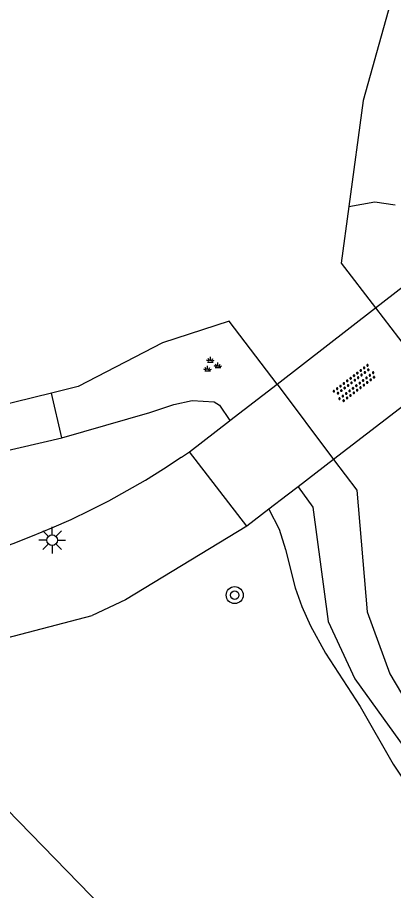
# Model space of a CAD drawing. Extents: x 131000 to 133013, y 393000 to 396501.
# Drawn here: x 131302.38 to 131320.06, y 395323.33 to 395364.38 of the extents above; entities that cross this region are included whole.
import ezdxf

# ---------------------------------------------------------------- set-up
doc = ezdxf.new("R2010")
doc.units = 0
for name, color, linetype in [('gg-bbg-hoofdgebouw', 7, 'Continuous'), ('gg-knt-BGT kruinlijn', 7, 'Continuous'), ('gg-knt-bovenkant onderkant talud', 7, 'Continuous'), ('gg-knt-verharding', 7, 'Continuous'), ('gg-kntw-beschoeiing', 7, 'Continuous'), ('gg-kwrk-kunstwerk niveau 01', 7, 'Continuous'), ('gt-grn-groengrens', 7, 'Continuous'), ('gt-symb-boom', 7, 'Continuous'), ('gt-symb-groenvak', 7, 'Continuous'), ('gt-symb-lichtmast', 7, 'Continuous'), ('gt-symb-overige verharding', 7, 'Continuous')]:
    doc.layers.add(name, color=color, linetype=linetype)

# ---------------------------------------------------------------- blocks, each defined once
blk = doc.blocks.new('gt0-OVH')
at = {"layer": 'gt-symb-overige verharding'}
for points in [[(-0.972, 0.298), (-0.967, 0.308), (-0.965, 0.319), (-0.966, 0.33), (-0.971, 0.34), (-0.978, 0.348), (-0.988, 0.353), (-0.999, 0.355), (-1.01, 0.354), (-1.02, 0.349), (-1.028, 0.342), (-1.033, 0.332), (-1.035, 0.321), (-1.034, 0.31), (-1.029, 0.3), (-1.022, 0.292), (-1.012, 0.287), (-1.001, 0.285), (-0.99, 0.286), (-0.98, 0.291)], [(-0.872, 0.106), (-0.867, 0.116), (-0.865, 0.126), (-0.866, 0.137), (-0.871, 0.147), (-0.878, 0.156), (-0.888, 0.161), (-0.899, 0.163), (-0.91, 0.162), (-0.92, 0.157), (-0.928, 0.15), (-0.933, 0.14), (-0.935, 0.129), (-0.934, 0.118), (-0.929, 0.108), (-0.922, 0.1), (-0.912, 0.095), (-0.901, 0.092), (-0.89, 0.094), (-0.88, 0.098)], [(-0.772, 0.298), (-0.767, 0.308), (-0.765, 0.319), (-0.766, 0.33), (-0.771, 0.34), (-0.778, 0.348), (-0.788, 0.353), (-0.799, 0.355), (-0.81, 0.354), (-0.82, 0.349), (-0.828, 0.342), (-0.833, 0.332), (-0.835, 0.321), (-0.834, 0.31), (-0.829, 0.3), (-0.822, 0.292), (-0.812, 0.287), (-0.801, 0.285), (-0.79, 0.286), (-0.78, 0.291)], [(-0.672, 0.106), (-0.667, 0.116), (-0.665, 0.126), (-0.666, 0.137), (-0.671, 0.147), (-0.678, 0.156), (-0.688, 0.161), (-0.699, 0.163), (-0.71, 0.162), (-0.72, 0.157), (-0.728, 0.15), (-0.733, 0.14), (-0.735, 0.129), (-0.734, 0.118), (-0.729, 0.108), (-0.722, 0.1), (-0.712, 0.095), (-0.701, 0.092), (-0.69, 0.094), (-0.68, 0.098)], [(-0.572, 0.298), (-0.567, 0.308), (-0.565, 0.319), (-0.566, 0.33), (-0.571, 0.34), (-0.578, 0.348), (-0.588, 0.353), (-0.599, 0.355), (-0.61, 0.354), (-0.62, 0.349), (-0.628, 0.342), (-0.633, 0.332), (-0.635, 0.321), (-0.634, 0.31), (-0.629, 0.3), (-0.622, 0.292), (-0.612, 0.287), (-0.601, 0.285), (-0.59, 0.286), (-0.58, 0.291)], [(-0.472, 0.106), (-0.467, 0.116), (-0.465, 0.126), (-0.466, 0.137), (-0.471, 0.147), (-0.478, 0.156), (-0.488, 0.161), (-0.499, 0.163), (-0.51, 0.162), (-0.52, 0.157), (-0.528, 0.15), (-0.533, 0.14), (-0.535, 0.129), (-0.534, 0.118), (-0.529, 0.108), (-0.522, 0.1), (-0.512, 0.095), (-0.501, 0.092), (-0.49, 0.094), (-0.48, 0.098)], [(-0.372, 0.298), (-0.367, 0.308), (-0.365, 0.319), (-0.366, 0.33), (-0.371, 0.34), (-0.378, 0.348), (-0.388, 0.353), (-0.399, 0.355), (-0.41, 0.354), (-0.42, 0.349), (-0.428, 0.342), (-0.433, 0.332), (-0.435, 0.321), (-0.434, 0.31), (-0.429, 0.3), (-0.422, 0.292), (-0.412, 0.287), (-0.401, 0.285), (-0.39, 0.286), (-0.38, 0.291)], [(-0.272, 0.106), (-0.267, 0.116), (-0.265, 0.126), (-0.266, 0.137), (-0.271, 0.147), (-0.278, 0.156), (-0.288, 0.161), (-0.299, 0.163), (-0.31, 0.162), (-0.32, 0.157), (-0.328, 0.15), (-0.333, 0.14), (-0.335, 0.129), (-0.334, 0.118), (-0.329, 0.108), (-0.322, 0.1), (-0.312, 0.095), (-0.301, 0.092), (-0.29, 0.094), (-0.28, 0.098)], [(-0.172, 0.298), (-0.167, 0.308), (-0.165, 0.319), (-0.166, 0.33), (-0.171, 0.34), (-0.178, 0.348), (-0.188, 0.353), (-0.199, 0.355), (-0.21, 0.354), (-0.22, 0.349), (-0.228, 0.342), (-0.233, 0.332), (-0.235, 0.321), (-0.234, 0.31), (-0.229, 0.3), (-0.222, 0.292), (-0.212, 0.287), (-0.201, 0.285), (-0.19, 0.286), (-0.18, 0.291)], [(-0.072, 0.106), (-0.067, 0.116), (-0.065, 0.126), (-0.066, 0.137), (-0.071, 0.147), (-0.078, 0.156), (-0.088, 0.161), (-0.099, 0.163), (-0.11, 0.162), (-0.12, 0.157), (-0.128, 0.15), (-0.133, 0.14), (-0.135, 0.129), (-0.134, 0.118), (-0.129, 0.108), (-0.122, 0.1), (-0.112, 0.095), (-0.101, 0.092), (-0.09, 0.094), (-0.08, 0.098)], [(0.028, 0.298), (0.033, 0.308), (0.035, 0.319), (0.034, 0.33), (0.029, 0.34), (0.022, 0.348), (0.012, 0.353), (0.001, 0.355), (-0.01, 0.354), (-0.02, 0.349), (-0.028, 0.342), (-0.033, 0.332), (-0.035, 0.321), (-0.034, 0.31), (-0.029, 0.3), (-0.022, 0.292), (-0.012, 0.287), (-0.001, 0.285), (0.01, 0.286), (0.02, 0.291)], [(0.128, 0.106), (0.133, 0.116), (0.135, 0.126), (0.134, 0.137), (0.129, 0.147), (0.122, 0.156), (0.112, 0.161), (0.101, 0.163), (0.09, 0.162), (0.08, 0.157), (0.072, 0.15), (0.067, 0.14), (0.065, 0.129), (0.066, 0.118), (0.071, 0.108), (0.078, 0.1), (0.088, 0.095), (0.099, 0.092), (0.11, 0.094), (0.12, 0.098)], [(0.228, 0.298), (0.233, 0.308), (0.235, 0.319), (0.234, 0.33), (0.229, 0.34), (0.222, 0.348), (0.212, 0.353), (0.201, 0.355), (0.19, 0.354), (0.18, 0.349), (0.172, 0.342), (0.167, 0.332), (0.165, 0.321), (0.166, 0.31), (0.171, 0.3), (0.178, 0.292), (0.188, 0.287), (0.199, 0.285), (0.21, 0.286), (0.22, 0.291)], [(0.328, 0.106), (0.333, 0.116), (0.335, 0.126), (0.334, 0.137), (0.329, 0.147), (0.322, 0.156), (0.312, 0.161), (0.301, 0.163), (0.29, 0.162), (0.28, 0.157), (0.272, 0.15), (0.267, 0.14), (0.265, 0.129), (0.266, 0.118), (0.271, 0.108), (0.278, 0.1), (0.288, 0.095), (0.299, 0.092), (0.31, 0.094), (0.32, 0.098)], [(0.428, 0.298), (0.433, 0.308), (0.435, 0.319), (0.434, 0.33), (0.429, 0.34), (0.422, 0.348), (0.412, 0.353), (0.401, 0.355), (0.39, 0.354), (0.38, 0.349), (0.372, 0.342), (0.367, 0.332), (0.365, 0.321), (0.366, 0.31), (0.371, 0.3), (0.378, 0.292), (0.388, 0.287), (0.399, 0.285), (0.41, 0.286), (0.42, 0.291)], [(0.528, 0.106), (0.533, 0.116), (0.535, 0.126), (0.534, 0.137), (0.529, 0.147), (0.522, 0.156), (0.512, 0.161), (0.501, 0.163), (0.49, 0.162), (0.48, 0.157), (0.472, 0.15), (0.467, 0.14), (0.465, 0.129), (0.466, 0.118), (0.471, 0.108), (0.478, 0.1), (0.488, 0.095), (0.499, 0.092), (0.51, 0.094), (0.52, 0.098)], [(0.628, 0.298), (0.633, 0.308), (0.635, 0.319), (0.634, 0.33), (0.629, 0.34), (0.622, 0.348), (0.612, 0.353), (0.601, 0.355), (0.59, 0.354), (0.58, 0.349), (0.572, 0.342), (0.567, 0.332), (0.565, 0.321), (0.566, 0.31), (0.571, 0.3), (0.578, 0.292), (0.588, 0.287), (0.599, 0.285), (0.61, 0.286), (0.62, 0.291)], [(0.728, 0.106), (0.733, 0.116), (0.735, 0.126), (0.734, 0.137), (0.729, 0.147), (0.722, 0.156), (0.712, 0.161), (0.701, 0.163), (0.69, 0.162), (0.68, 0.157), (0.672, 0.15), (0.667, 0.14), (0.665, 0.129), (0.666, 0.118), (0.671, 0.108), (0.678, 0.1), (0.688, 0.095), (0.699, 0.092), (0.71, 0.094), (0.72, 0.098)], [(0.828, 0.298), (0.833, 0.308), (0.835, 0.319), (0.834, 0.33), (0.829, 0.34), (0.822, 0.348), (0.812, 0.353), (0.801, 0.355), (0.79, 0.354), (0.78, 0.349), (0.772, 0.342), (0.767, 0.332), (0.765, 0.321), (0.766, 0.31), (0.771, 0.3), (0.778, 0.292), (0.788, 0.287), (0.799, 0.285), (0.81, 0.286), (0.82, 0.291)], [(0.928, 0.106), (0.933, 0.116), (0.935, 0.126), (0.934, 0.137), (0.929, 0.147), (0.922, 0.156), (0.912, 0.161), (0.901, 0.163), (0.89, 0.162), (0.88, 0.157), (0.872, 0.15), (0.867, 0.14), (0.865, 0.129), (0.866, 0.118), (0.871, 0.108), (0.878, 0.1), (0.888, 0.095), (0.899, 0.092), (0.91, 0.094), (0.92, 0.098)], [(1.028, 0.298), (1.033, 0.308), (1.035, 0.319), (1.034, 0.33), (1.029, 0.34), (1.022, 0.348), (1.012, 0.353), (1.001, 0.355), (0.99, 0.354), (0.98, 0.349), (0.972, 0.342), (0.967, 0.332), (0.965, 0.321), (0.966, 0.31), (0.971, 0.3), (0.978, 0.292), (0.988, 0.287), (0.999, 0.285), (1.01, 0.286), (1.02, 0.291)], [(-0.972, -0.142), (-0.967, -0.132), (-0.965, -0.121), (-0.966, -0.11), (-0.971, -0.1), (-0.978, -0.092), (-0.988, -0.087), (-0.999, -0.085), (-1.01, -0.086), (-1.02, -0.091), (-1.028, -0.098), (-1.033, -0.108), (-1.035, -0.119), (-1.034, -0.13), (-1.029, -0.14), (-1.022, -0.148), (-1.012, -0.153), (-1.001, -0.155), (-0.99, -0.154), (-0.98, -0.149)], [(-0.872, -0.334), (-0.867, -0.324), (-0.865, -0.314), (-0.866, -0.303), (-0.871, -0.293), (-0.878, -0.284), (-0.888, -0.279), (-0.899, -0.277), (-0.91, -0.278), (-0.92, -0.283), (-0.928, -0.29), (-0.933, -0.3), (-0.935, -0.311), (-0.934, -0.322), (-0.929, -0.332), (-0.922, -0.34), (-0.912, -0.345), (-0.901, -0.348), (-0.89, -0.346), (-0.88, -0.342)], [(-0.772, -0.142), (-0.767, -0.132), (-0.765, -0.121), (-0.766, -0.11), (-0.771, -0.1), (-0.778, -0.092), (-0.788, -0.087), (-0.799, -0.085), (-0.81, -0.086), (-0.82, -0.091), (-0.828, -0.098), (-0.833, -0.108), (-0.835, -0.119), (-0.834, -0.13), (-0.829, -0.14), (-0.822, -0.148), (-0.812, -0.153), (-0.801, -0.155), (-0.79, -0.154), (-0.78, -0.149)], [(-0.672, -0.334), (-0.667, -0.324), (-0.665, -0.314), (-0.666, -0.303), (-0.671, -0.293), (-0.678, -0.284), (-0.688, -0.279), (-0.699, -0.277), (-0.71, -0.278), (-0.72, -0.283), (-0.728, -0.29), (-0.733, -0.3), (-0.735, -0.311), (-0.734, -0.322), (-0.729, -0.332), (-0.722, -0.34), (-0.712, -0.345), (-0.701, -0.348), (-0.69, -0.346), (-0.68, -0.342)], [(-0.572, -0.142), (-0.567, -0.132), (-0.565, -0.121), (-0.566, -0.11), (-0.571, -0.1), (-0.578, -0.092), (-0.588, -0.087), (-0.599, -0.085), (-0.61, -0.086), (-0.62, -0.091), (-0.628, -0.098), (-0.633, -0.108), (-0.635, -0.119), (-0.634, -0.13), (-0.629, -0.14), (-0.622, -0.148), (-0.612, -0.153), (-0.601, -0.155), (-0.59, -0.154), (-0.58, -0.149)], [(-0.472, -0.334), (-0.467, -0.324), (-0.465, -0.314), (-0.466, -0.303), (-0.471, -0.293), (-0.478, -0.284), (-0.488, -0.279), (-0.499, -0.277), (-0.51, -0.278), (-0.52, -0.283), (-0.528, -0.29), (-0.533, -0.3), (-0.535, -0.311), (-0.534, -0.322), (-0.529, -0.332), (-0.522, -0.34), (-0.512, -0.345), (-0.501, -0.348), (-0.49, -0.346), (-0.48, -0.342)], [(-0.372, -0.142), (-0.367, -0.132), (-0.365, -0.121), (-0.366, -0.11), (-0.371, -0.1), (-0.378, -0.092), (-0.388, -0.087), (-0.399, -0.085), (-0.41, -0.086), (-0.42, -0.091), (-0.428, -0.098), (-0.433, -0.108), (-0.435, -0.119), (-0.434, -0.13), (-0.429, -0.14), (-0.422, -0.148), (-0.412, -0.153), (-0.401, -0.155), (-0.39, -0.154), (-0.38, -0.149)], [(-0.272, -0.334), (-0.267, -0.324), (-0.265, -0.314), (-0.266, -0.303), (-0.271, -0.293), (-0.278, -0.284), (-0.288, -0.279), (-0.299, -0.277), (-0.31, -0.278), (-0.32, -0.283), (-0.328, -0.29), (-0.333, -0.3), (-0.335, -0.311), (-0.334, -0.322), (-0.329, -0.332), (-0.322, -0.34), (-0.312, -0.345), (-0.301, -0.348), (-0.29, -0.346), (-0.28, -0.342)], [(-0.172, -0.142), (-0.167, -0.132), (-0.165, -0.121), (-0.166, -0.11), (-0.171, -0.1), (-0.178, -0.092), (-0.188, -0.087), (-0.199, -0.085), (-0.21, -0.086), (-0.22, -0.091), (-0.228, -0.098), (-0.233, -0.108), (-0.235, -0.119), (-0.234, -0.13), (-0.229, -0.14), (-0.222, -0.148), (-0.212, -0.153), (-0.201, -0.155), (-0.19, -0.154), (-0.18, -0.149)], [(-0.072, -0.334), (-0.067, -0.324), (-0.065, -0.314), (-0.066, -0.303), (-0.071, -0.293), (-0.078, -0.284), (-0.088, -0.279), (-0.099, -0.277), (-0.11, -0.278), (-0.12, -0.283), (-0.128, -0.29), (-0.133, -0.3), (-0.135, -0.311), (-0.134, -0.322), (-0.129, -0.332), (-0.122, -0.34), (-0.112, -0.345), (-0.101, -0.348), (-0.09, -0.346), (-0.08, -0.342)], [(0.028, -0.142), (0.033, -0.132), (0.035, -0.121), (0.034, -0.11), (0.029, -0.1), (0.022, -0.092), (0.012, -0.087), (0.001, -0.085), (-0.01, -0.086), (-0.02, -0.091), (-0.028, -0.098), (-0.033, -0.108), (-0.035, -0.119), (-0.034, -0.13), (-0.029, -0.14), (-0.022, -0.148), (-0.012, -0.153), (-0.001, -0.155), (0.01, -0.154), (0.02, -0.149)], [(0.128, -0.334), (0.133, -0.324), (0.135, -0.314), (0.134, -0.303), (0.129, -0.293), (0.122, -0.284), (0.112, -0.279), (0.101, -0.277), (0.09, -0.278), (0.08, -0.283), (0.072, -0.29), (0.067, -0.3), (0.065, -0.311), (0.066, -0.322), (0.071, -0.332), (0.078, -0.34), (0.088, -0.345), (0.099, -0.348), (0.11, -0.346), (0.12, -0.342)], [(0.228, -0.142), (0.233, -0.132), (0.235, -0.121), (0.234, -0.11), (0.229, -0.1), (0.222, -0.092), (0.212, -0.087), (0.201, -0.085), (0.19, -0.086), (0.18, -0.091), (0.172, -0.098), (0.167, -0.108), (0.165, -0.119), (0.166, -0.13), (0.171, -0.14), (0.178, -0.148), (0.188, -0.153), (0.199, -0.155), (0.21, -0.154), (0.22, -0.149)], [(0.328, -0.334), (0.333, -0.324), (0.335, -0.314), (0.334, -0.303), (0.329, -0.293), (0.322, -0.284), (0.312, -0.279), (0.301, -0.277), (0.29, -0.278), (0.28, -0.283), (0.272, -0.29), (0.267, -0.3), (0.265, -0.311), (0.266, -0.322), (0.271, -0.332), (0.278, -0.34), (0.288, -0.345), (0.299, -0.348), (0.31, -0.346), (0.32, -0.342)], [(0.428, -0.142), (0.433, -0.132), (0.435, -0.121), (0.434, -0.11), (0.429, -0.1), (0.422, -0.092), (0.412, -0.087), (0.401, -0.085), (0.39, -0.086), (0.38, -0.091), (0.372, -0.098), (0.367, -0.108), (0.365, -0.119), (0.366, -0.13), (0.371, -0.14), (0.378, -0.148), (0.388, -0.153), (0.399, -0.155), (0.41, -0.154), (0.42, -0.149)], [(0.528, -0.334), (0.533, -0.324), (0.535, -0.314), (0.534, -0.303), (0.529, -0.293), (0.522, -0.284), (0.512, -0.279), (0.501, -0.277), (0.49, -0.278), (0.48, -0.283), (0.472, -0.29), (0.467, -0.3), (0.465, -0.311), (0.466, -0.322), (0.471, -0.332), (0.478, -0.34), (0.488, -0.345), (0.499, -0.348), (0.51, -0.346), (0.52, -0.342)], [(0.628, -0.142), (0.633, -0.132), (0.635, -0.121), (0.634, -0.11), (0.629, -0.1), (0.622, -0.092), (0.612, -0.087), (0.601, -0.085), (0.59, -0.086), (0.58, -0.091), (0.572, -0.098), (0.567, -0.108), (0.565, -0.119), (0.566, -0.13), (0.571, -0.14), (0.578, -0.148), (0.588, -0.153), (0.599, -0.155), (0.61, -0.154), (0.62, -0.149)], [(0.728, -0.334), (0.733, -0.324), (0.735, -0.314), (0.734, -0.303), (0.729, -0.293), (0.722, -0.284), (0.712, -0.279), (0.701, -0.277), (0.69, -0.278), (0.68, -0.283), (0.672, -0.29), (0.667, -0.3), (0.665, -0.311), (0.666, -0.322), (0.671, -0.332), (0.678, -0.34), (0.688, -0.345), (0.699, -0.348), (0.71, -0.346), (0.72, -0.342)], [(0.828, -0.142), (0.833, -0.132), (0.835, -0.121), (0.834, -0.11), (0.829, -0.1), (0.822, -0.092), (0.812, -0.087), (0.801, -0.085), (0.79, -0.086), (0.78, -0.091), (0.772, -0.098), (0.767, -0.108), (0.765, -0.119), (0.766, -0.13), (0.771, -0.14), (0.778, -0.148), (0.788, -0.153), (0.799, -0.155), (0.81, -0.154), (0.82, -0.149)], [(0.928, -0.334), (0.933, -0.324), (0.935, -0.314), (0.934, -0.303), (0.929, -0.293), (0.922, -0.284), (0.912, -0.279), (0.901, -0.277), (0.89, -0.278), (0.88, -0.283), (0.872, -0.29), (0.867, -0.3), (0.865, -0.311), (0.866, -0.322), (0.871, -0.332), (0.878, -0.34), (0.888, -0.345), (0.899, -0.348), (0.91, -0.346), (0.92, -0.342)], [(1.028, -0.142), (1.033, -0.132), (1.035, -0.121), (1.034, -0.11), (1.029, -0.1), (1.022, -0.092), (1.012, -0.087), (1.001, -0.085), (0.99, -0.086), (0.98, -0.091), (0.972, -0.098), (0.967, -0.108), (0.965, -0.119), (0.966, -0.13), (0.971, -0.14), (0.978, -0.148), (0.988, -0.153), (0.999, -0.155), (1.01, -0.154), (1.02, -0.149)]]:
    blk.add_lwpolyline(points, close=True, dxfattribs=at)
blk = doc.blocks.new('gt0-GRVAK')
at = {"layer": 'gt-symb-groenvak'}
for p, q in [((-0.11, 0.189), (-0.228, 0.24)), ((-0.182, 0.153), (0.088, 0.153)), ((-0.091, 0.211), (-0.156, 0.322)), ((-0.047, 0.214), (-0.047, 0.393)), ((-0.004, 0.211), (0.061, 0.322)), ((0.015, 0.189), (0.133, 0.24)), ((0.262, -0.052), (0.197, 0.059)), ((0.305, -0.049), (0.305, 0.13)), ((0.349, -0.052), (0.414, 0.059)), ((-0.245, -0.228), (-0.363, -0.177)), ((-0.318, -0.264), (-0.047, -0.264)), ((-0.226, -0.206), (-0.291, -0.095)), ((-0.183, -0.203), (-0.183, -0.024)), ((-0.139, -0.206), (-0.074, -0.095)), ((-0.12, -0.228), (-0.002, -0.177)), ((0.243, -0.074), (0.125, -0.023)), ((0.17, -0.11), (0.441, -0.11)), ((0.368, -0.074), (0.486, -0.023))]:
    blk.add_line(p, q, dxfattribs=at)
blk = doc.blocks.new('gt0-BOOM')
at = {"layer": 'gt-symb-boom'}
for radius in [0.4, 0.2]:
    blk.add_circle((0, 0), radius, dxfattribs=at)
blk = doc.blocks.new('gt0-LMAST')
at = {"layer": 'gt-symb-lichtmast'}
for p, q in [((-0.182, 0.173), (-0.447, 0.438)), ((-0.005, 0.246), (-0.005, 0.621)), ((0.172, 0.173), (0.437, 0.438)), ((-0.255, -0.004), (-0.63, -0.004)), ((-0.182, -0.181), (-0.447, -0.446)), ((-0.005, -0.254), (-0.005, -0.629)), ((0.437, -0.446), (0.172, -0.181)), ((0.245, -0.004), (0.62, -0.004))]:
    blk.add_line(p, q, dxfattribs=at)
blk.add_circle((-0.005, -0.004), 0.25, dxfattribs=at)

msp = doc.modelspace()

# ---------------------------------------------------------------- linework, layer by layer
at = {"layer": 'gg-bbg-hoofdgebouw'}
msp.add_lwpolyline([(131284.679, 395319.437), (131297.356, 395331.781), (131315.397, 395313.253), (131318.999, 395316.761), (131334.488, 395300.854), (131321.807, 395288.506), (131306.332, 395304.408), (131302.723, 395300.886), (131284.679, 395319.437)], dxfattribs=at)
at = {"layer": 'gg-knt-BGT kruinlijn'}
for points in [[(131304.468, 395344.623), (131308.603, 395345.808), (131309.732, 395346.184), (131310.586, 395346.378), (131311.628, 395346.31), (131311.884, 395346.151), (131312.367, 395345.428)], [(131314.201, 395341.261), (131314.676, 395340.316), (131314.982, 395339.367), (131315.438, 395337.569), (131315.742, 395336.683), (131316.148, 395335.77), (131316.857, 395334.497), (131318.483, 395331.976), (131320.048, 395329.277), (131321.158, 395327.614)]]:
    msp.add_lwpolyline(points, dxfattribs=at)
at = {"layer": 'gg-knt-bovenkant onderkant talud'}
msp.add_lwpolyline([(131281.639, 395342.903), (131285.772, 395342.233), (131287.764, 395342.044), (131289.656, 395342.018), (131291.447, 395342.13), (131296.255, 395342.661), (131296.956, 395342.773), (131297.93, 395342.992), (131300.523, 395343.704), (131304.468, 395344.623)], dxfattribs=at)
at = {"layer": 'gg-knt-verharding'}
msp.add_line((131310.082, 395343.701), (131310.47, 395343.959), dxfattribs=at)
for points in [[(131313.157, 395340.457), (131307.463, 395337.004), (131305.892, 395336.256)], [(131274.614, 395314.125), (131281.997, 395332.703), (131282.617, 395333.474), (131287.441, 395333.255), (131292.732, 395333.357), (131298.153, 395334.233), (131305.892, 395336.256)]]:
    msp.add_lwpolyline(points, dxfattribs=at)
msp.add_arc((131289.146, 395374.836), 37.519, 255.7832, 303.9172, dxfattribs=at)
at = {"layer": 'gg-kntw-beschoeiing'}
for p, q in [((131319.212, 395350.731), (131321.911, 395347.195)), ((131314.582, 395347.144), (131317.236, 395343.597))]:
    msp.add_line(p, q, dxfattribs=at)
for points in [[(131322.614, 395372.521), (131320.874, 395368.503), (131318.633, 395360.472), (131317.957, 395355.502)], [(131317.957, 395355.502), (131317.595, 395352.837), (131319.212, 395350.731)], [(131314.582, 395347.144), (131312.335, 395350.104), (131309.19, 395349.089), (131305.224, 395347.031), (131303.969, 395346.723)], [(131303.969, 395346.723), (131292.02, 395343.79), (131282.856, 395344.252), (131282.244, 395344.475)], [(131317.236, 395343.597), (131318.329, 395342.156), (131318.823, 395336.428), (131319.884, 395333.517), (131322.033, 395329.893), (131346.819, 395296.999), (131350.023, 395295.094), (131352.071, 395295.981), (131352.278, 395296.126)]]:
    msp.add_lwpolyline(points, dxfattribs=at)
at = {"layer": 'gg-kwrk-kunstwerk niveau 01'}
for p, q in [((131319.212, 395350.731), (131321.354, 395352.391)), ((131314.582, 395347.144), (131319.212, 395350.731)), ((131312.367, 395345.428), (131314.582, 395347.144)), ((131321.911, 395347.195), (131317.236, 395343.597)), ((131310.47, 395343.959), (131312.347, 395345.413)), ((131312.347, 395345.413), (131312.367, 395345.428)), ((131313.157, 395340.457), (131310.47, 395343.959)), ((131317.236, 395343.597), (131315.569, 395342.314)), ((131315.569, 395342.314), (131315.054, 395341.918)), ((131315.054, 395341.918), (131314.201, 395341.261)), ((131314.201, 395341.261), (131313.157, 395340.457))]:
    msp.add_line(p, q, dxfattribs=at)
at = {"layer": 'gt-grn-groengrens'}
msp.add_line((131304.468, 395344.623), (131303.969, 395346.723), dxfattribs=at)
for points in [[(131317.957, 395355.502), (131319.18, 395355.718), (131320.139, 395355.579)], [(131315.569, 395342.314), (131316.259, 395341.359), (131316.985, 395335.985), (131318.241, 395333.28), (131345.133, 395295.942), (131349.726, 395292.937), (131352.584, 395294.077)]]:
    msp.add_lwpolyline(points, dxfattribs=at)

# ---------------------------------------------------------------- block references
at = {"layer": 'gt-symb-boom'}
msp.add_blockref('gt0-BOOM', (131312.59, 395337.22), dxfattribs=at)
at = {"layer": 'gt-symb-groenvak'}
msp.add_blockref('gt0-GRVAK', (131311.498, 395348.026), dxfattribs=at)
at = {"layer": 'gt-symb-lichtmast'}
msp.add_blockref('gt0-LMAST', (131304.013, 395339.811), dxfattribs=at)
at = {"layer": 'gt-symb-overige verharding', "rotation": 37.648916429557}
msp.add_blockref('gt0-OVH', (131318.238, 395347.163), dxfattribs=at)

doc.saveas('drawing.dxf')
